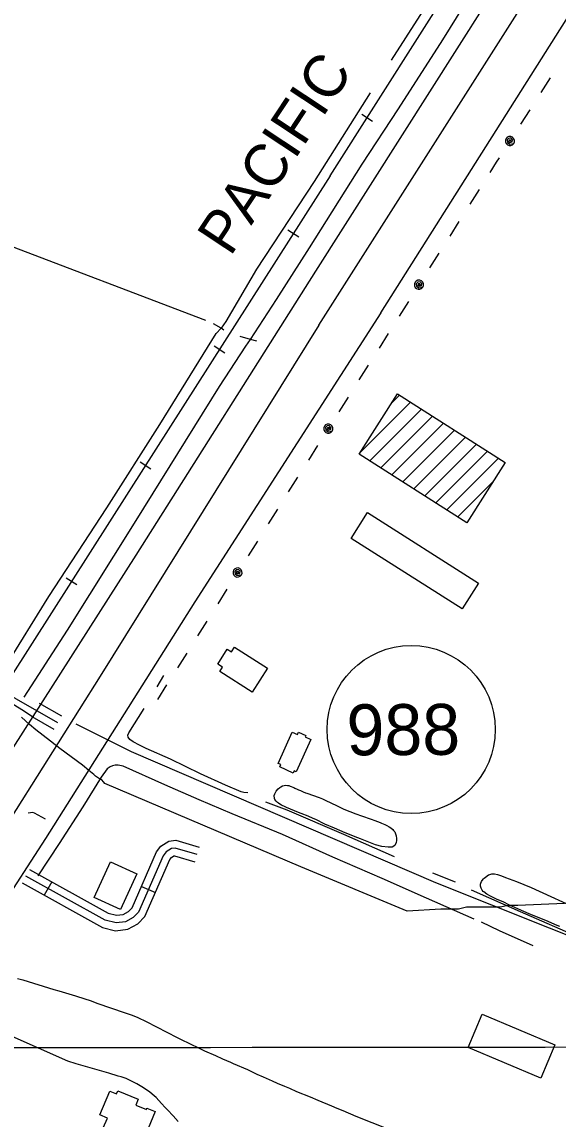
# Model space of a CAD drawing. Extents: x 3297716 to 3335574, y 688621 to 713991.
# Drawn here: x 3316006 to 3317059, y 696901 to 699056 of the extents above; entities that cross this region are included whole.
import ezdxf

# ---------------------------------------------------------------- set-up
doc = ezdxf.new("R2010")
doc.units = 0
for name, color, linetype in [('V-BLDG-OTLN', 7, 'Continuous'), ('V-DTCH-CNTR', 7, 'Continuous'), ('V-GRID-MAJR', 7, 'Continuous'), ('V-RAIL-IDEN', 7, 'Continuous'), ('V-RAIL-TRAK', 7, 'Continuous'), ('V-ROAD-CNTR', 7, 'Continuous'), ('V-ROAD-IDEN', 7, 'Continuous'), ('V-SITE-VEGE', 7, 'Continuous'), ('V-TOPO-SHOR', 7, 'Continuous'), ('V-UTIL-LINE', 7, 'Continuous')]:
    doc.layers.add(name, color=color, linetype=linetype)

msp = doc.modelspace()

# ---------------------------------------------------------------- linework, layer by layer
at = {"layer": 'V-BLDG-OTLN'}
for p, q in [((3316731.27204239, 698305.9358638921), (3316747.6817920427, 698322.3456135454)), ((3316669.098286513, 698208.4067689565), (3316769.2731691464, 698308.5816515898)), ((3316689.3876260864, 698193.3407694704), (3316790.8645462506, 698294.8176896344)), ((3316710.9788161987, 698179.5766205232), (3316812.4559233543, 698281.0537276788)), ((3316732.5700063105, 698165.8124715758), (3316834.0473004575, 698267.289765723)), ((3316754.1611964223, 698152.0483226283), (3316855.638677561, 698253.5258037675)), ((3316775.752386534, 698138.284173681), (3316877.230054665, 698239.7618418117)), ((3316797.343576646, 698124.5200247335), (3316898.8214317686, 698225.9978798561)), ((3316818.9347667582, 698110.7558757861), (3316920.4128088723, 698212.2339179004)), ((3316840.52595687, 698096.9917268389), (3316942.004185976, 698198.4699559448)), ((3316862.1171469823, 698083.2275778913), (3316930.2347406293, 698151.3451715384))]:
    msp.add_line(p, q, dxfattribs=at)
for points in [[(3316743.452, 698325.042), (3316954.9960000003, 698190.188), (3316879.676, 698072.034), (3316668.132, 698206.8910000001)], [(3316684.7600000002, 698091.734), (3316902.61, 697953.238), (3316870.399, 697902.571), (3316652.5470000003, 698041.067)], [(3316423.929, 697827.884), (3316488.73, 697786.41), (3316458.323, 697738.905), (3316394.8880000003, 697779.504), (3316400.397, 697788.112), (3316390.755, 697794.285), (3316409.525, 697823.61), (3316417.801, 697818.314)], [(3316509.083, 697599.3910000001), (3316537.126, 697660.927), (3316547.552, 697656.176), (3316549.606, 697660.681), (3316563.637, 697654.287), (3316562.3740000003, 697651.515), (3316573.699, 697646.354), (3316544.661, 697582.632), (3316540.894, 697584.348), (3316539.045, 697580.291), (3316512.4390000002, 697592.415), (3316514.494, 697596.9230000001)], [(3316148.139, 697335.6020000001), (3316180.074, 697405.875), (3316231.867, 697382.338), (3316199.931, 697312.0650000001)], [(3317052.444, 697046.582), (3317024.824, 696981.089), (3316882.023, 697041.313), (3316909.645, 697106.806)], [(3316241.561, 696852.1780000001), (3316166.147, 696883.287), (3316174.169, 696902.735), (3316159.583, 696908.752), (3316178.988, 696955.79), (3316192.083, 696950.388), (3316194.498, 696956.243), (3316234.651, 696939.681), (3316229.9220000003, 696928.218), (3316250.811, 696919.6), (3316251.901, 696922.242), (3316267.765, 696915.701)]]:
    msp.add_lwpolyline(points, close=True, dxfattribs=at)
at = {"layer": 'V-DTCH-CNTR'}
msp.add_lwpolyline([(3315880.656, 697773.436), (3315940.083, 697743.568), (3315964.886, 697730.395), (3316006.518, 697704.924), (3316029.396, 697690.1730000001)], dxfattribs=at)
at = {"layer": 'V-GRID-MAJR'}
msp.add_spline([(3301847.299, 697030.213), (3307100.789, 697033.652), (3312354.279, 697037.855), (3317607.768, 697042.821), (3322861.257, 697048.552), (3328114.745, 697055.047), (3333368.231, 697062.306), (3333368.232, 697062.306)], degree=3, dxfattribs=at)
at = {"layer": 'V-RAIL-TRAK'}
for points in [[(3316611.7267391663, 698753.459466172), (3318304.395353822, 701417.0261390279), (3318944.221074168, 702423.1611267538), (3319364.59423342, 703087.1717987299)], [(3316611.7267391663, 698753.459466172), (3318304.395353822, 701417.0261390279)], [(3316673.583615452, 698874.103224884), (3316694.6835732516, 698860.6942517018)], [(3316611.7267391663, 698753.459466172), (3316216.484529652, 698133.13670682), (3315831.835298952, 697530.2589125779), (3315375.650211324, 696817.2333386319), (3315094.43777375, 696366.7392396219), (3314883.240196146, 696034.9249032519), (3314608.5967454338, 695612.7087476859), (3314448.5060656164, 695352.3432684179), (3314153.005656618, 694886.194200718), (3313865.1192323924, 694438.230096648), (3313614.186734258, 694040.9038913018), (3313597.2827680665, 694014.3029445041)], [(3316549.726863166, 698632.8897073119), (3316528.642905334, 698646.322680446)], [(3316404.642153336, 698405.183162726), (3316383.5581955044, 698418.6171358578)], [(3316259.557443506, 698177.47661814), (3316238.473485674, 698190.9105912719)], [(3316114.359733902, 697949.8330734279), (3316093.284776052, 697963.2800465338)]]:
    msp.add_lwpolyline(points, dxfattribs=at)
at = {"layer": 'V-ROAD-CNTR'}
for p, q in [((3316064.939832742, 697366.841239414), (3316050.367861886, 697340.6182918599)), ((3316241.1344803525, 697357.7612575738), (3316268.6104254, 697345.7162816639))]:
    msp.add_line(p, q, dxfattribs=at)
for points in [[(3316710.9425407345, 698484.2110046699), (3317418.1351263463, 699604.00376508), (3317817.826326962, 700229.9425131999), (3317882.66719728, 700321.2923304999)], [(3317647.035668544, 700239.3224944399), (3317471.826018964, 699965.282042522), (3317196.0515705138, 699531.4479101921), (3316582.428797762, 698566.326840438)], [(3316589.13978434, 698460.0620529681), (3317248.945464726, 699497.8209774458), (3317524.67791326, 699931.58810991), (3317699.8435629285, 700205.559561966)], [(3316582.428797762, 698566.326840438), (3316230.2105022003, 698008.517956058), (3315953.017056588, 697575.598821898), (3315436.8320889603, 696762.181448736), (3315027.348907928, 696122.5277280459), (3314649.0166645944, 695523.0519269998), (3314444.2420741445, 695203.048567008), (3314172.940616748, 694779.107414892), (3313903.134156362, 694354.3372644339), (3313688.358585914, 694014.3959443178)], [(3316710.9425407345, 698484.2110046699), (3316345.7712710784, 697916.911139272), (3316052.4498577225, 697451.6370698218), (3315775.119412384, 697023.8749253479), (3315538.33688595, 696653.2256666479), (3315255.82745097, 696187.9475972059), (3314990.95798071, 695780.7644115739), (3314661.865638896, 695266.281440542), (3314336.961288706, 694761.4614501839), (3314014.8019330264, 694257.5944579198), (3313864.857232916, 694014.5759439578)], [(3316589.13978434, 698460.0620529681), (3316159.9316427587, 697770.7664315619), (3315870.833220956, 697312.4003482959), (3315491.62197938, 696720.968531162), (3315062.469837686, 696049.621873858), (3314577.4498077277, 695292.1393888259), (3314229.656503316, 694736.435500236), (3313961.373039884, 694319.8113334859), (3313768.8214249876, 694014.4779441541)], [(3316077.208808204, 697679.2036146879), (3315913.798135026, 697771.6904297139), (3315863.0552365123, 697800.2343726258), (3315815.7483311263, 697819.7063336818), (3315210.9775406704, 698068.7288356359), (3314786.047390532, 698250.415472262), (3314696.2335717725, 698287.9449502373)], [(3316084.596793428, 697692.2575885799), (3316041.082880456, 697716.8855393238)], [(3316069.82082298, 697666.149640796), (3316026.306910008, 697690.7775915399)], [(3318232.3634978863, 696770.316432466), (3317577.629807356, 697050.0018730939), (3317151.6366593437, 697231.8875093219), (3316818.760325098, 697364.846243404), (3316221.7315191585, 697621.951729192), (3316112.721737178, 697676.0476209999)], [(3316350.123262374, 697420.5541319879), (3316307.357347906, 697432.946107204), (3316299.8763628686, 697432.1451088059), (3316289.7103832, 697425.7991214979), (3316283.80539501, 697417.7391376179), (3316235.2434921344, 697306.9623591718), (3316225.057512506, 697296.5873799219), (3316209.547543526, 697288.124396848), (3316191.3455799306, 697285.8454014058), (3316170.0066226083, 697291.300390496), (3316013.947934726, 697378.0152170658)], [(3316021.233920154, 697391.127190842), (3316175.598611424, 697305.3533623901), (3316192.304578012, 697301.0823709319), (3316204.8605529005, 697302.6543677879), (3316215.9155307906, 697308.687355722), (3316222.6105174, 697315.5063420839), (3316270.73042116, 697425.27312255), (3316279.317403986, 697436.994099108), (3316294.85537291, 697446.69307971), (3316308.6963452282, 697448.175076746), (3316354.2982540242, 697434.961103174)], [(3316006.661949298, 697364.9032432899), (3316164.414633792, 697277.247418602), (3316190.3865818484, 697270.60843188), (3316214.2345341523, 697273.5944259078), (3316234.199494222, 697284.4874041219), (3316247.8764668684, 697298.4183762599), (3316296.8803688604, 697410.2051526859), (3316300.1033624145, 697414.604143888), (3316304.8973528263, 697417.597137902), (3316306.018350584, 697417.717137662), (3316345.948270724, 697406.1471608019)]]:
    msp.add_lwpolyline(points, dxfattribs=at)
at = {"layer": 'V-ROAD-IDEN'}
msp.add_circle((3316770.6344819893, 697665.7797525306), 164.99966999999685, dxfattribs=at)
at = {"layer": 'V-SITE-VEGE'}
msp.add_lwpolyline([(3316589.801, 697532.442), (3316596.6410000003, 697529.675), (3316601.693, 697527.34), (3316625.0470000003, 697515.652), (3316631.4420000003, 697512.586), (3316637.984, 697509.67), (3316661.62, 697500.356), (3316673.203, 697496.589), (3316691.7770000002, 697490.052), (3316699.356, 697487.292), (3316709.7600000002, 697483.216), (3316711.99, 697482.194), (3316718.679, 697479.427), (3316722.845, 697477.385), (3316727.4590000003, 697474.75), (3316730.287, 697472.843), (3316734.61, 697469.466), (3316736.106, 697467.698), (3316738.201, 697464.897), (3316740.005, 697461.204), (3316741.221, 697456.916), (3316741.852, 697451.585), (3316741.879, 697448.027), (3316741.318, 697443.726), (3316738.395, 697437.924), (3316733.378, 697435.072), (3316728.636, 697434.742), (3316725.526, 697434.719), (3316712.6210000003, 697436.108), (3316700.739, 697439.577), (3316674.137, 697449.612), (3316670.866, 697451.071), (3316665.515, 697453.256), (3316640.843, 697462.857), (3316619.882, 697471.895), (3316601.296, 697480.207), (3316583.001, 697488.9670000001), (3316578.393, 697490.859), (3316567.983, 697495.676), (3316554.313, 697500.761), (3316549.258, 697502.801), (3316526.0670000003, 697512.711), (3316522.944, 697514.172), (3316516.251, 697517.532), (3316512.9760000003, 697519.435), (3316509.998, 697521.337), (3316508.21, 697522.66), (3316505.673, 697525.014), (3316502.98, 697528.551), (3316501.927, 697530.6190000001), (3316501.292, 697536.394), (3316502.603, 697539.812), (3316505.237, 697544.425), (3316509.4960000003, 697549.645), (3316512.441, 697552.184), (3316514.6550000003, 697553.534), (3316518.2, 697555.191), (3316520.863, 697555.951), (3316523.5270000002, 697556.414), (3316527.826, 697556.149), (3316530.4990000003, 697555.576), (3316533.024, 697554.706), (3316539.862, 697551.789), (3316542.3910000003, 697550.4720000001), (3316546.557, 697548.578), (3316549.379, 697547.56), (3316553.096, 697545.809), (3316558.747, 697543.331), (3316562.9080000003, 697541.731), (3316565.585, 697540.564)], close=True, dxfattribs=at)
for points in [[(3317062.393, 697278.67), (3317057.279, 697280.743), (3317034.683, 697290.784), (3317020.038, 697296.66), (3317002.3910000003, 697304.098), (3316991.628, 697308.243), (3316962.326, 697321.752), (3316952.616, 697326.433), (3316938.143, 697332.835), (3316926.49, 697338.558), (3316919.248, 697342.551), (3316913.235, 697346.729), (3316911.642, 697347.9500000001), (3316909.8680000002, 697350.051), (3316907.554, 697353.9010000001), (3316906.64, 697358.47), (3316906.79, 697361.991), (3316907.302, 697364.28), (3316908.336, 697367.103), (3316909.903, 697369.579), (3316912.342, 697372.585), (3316913.917, 697374.004), (3316916.54, 697376.134), (3316922.492, 697380.224), (3316924.948, 697381.297), (3316928.986, 697382.383), (3316931.448, 697382.577), (3316934.264, 697382.422), (3316939.9020000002, 697381.232), (3316947.838, 697378.649), (3316955.7800000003, 697375.1900000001), (3316977.129, 697367.074), (3317005.7120000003, 697355.669), (3317105.9760000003, 697309.773)], [(3315997.455, 697176.4890000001), (3316007.88, 697173.868), (3316068.92, 697155.419), (3316078.964, 697152.794), (3316111.801, 697143.01), (3316129.576, 697136.971), (3316140.396, 697133.579), (3316155.471, 697127.906), (3316206.87, 697110.161), (3316222.717, 697104.4940000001), (3316233.928, 697099.949), (3316250.1750000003, 697092.357), (3316311.307, 697061.191), (3316320.595, 697056.245), (3316333.747, 697049.7880000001), (3316355.798, 697039.152), (3316364.693, 697034.978), (3316386.35, 697025.496), (3316399.889, 697019.0430000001), (3316415.745, 697012.219), (3316421.16, 697009.557), (3316449.003, 696997.807), (3316467.568, 696989.079), (3316479.946, 696983.385), (3316497.348, 696975.804), (3316507.403, 696971.2490000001), (3316522.096, 696965.189), (3316531.7600000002, 696961.402), (3316545.685, 696954.951), (3316571.975, 696944.346), (3316587.056, 696937.903), (3316614.123, 696926.535), (3316624.563, 696921.984), (3316636.161, 696917.444), (3316661.683, 696906.448), (3316724.696, 696881.8470000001)], [(3316312.89, 696895.8250000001), (3316303.173, 696906.933), (3316292.294, 696918.806), (3316287.634, 696923.397), (3316280.636, 696931.442), (3316269.7600000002, 696942.927), (3316262.387, 696949.812), (3316256.96, 696954.015), (3316241.849, 696964.312), (3316232.171, 696970.0260000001), (3316217.472, 696977.243), (3316210.896, 696980.28), (3316201.233, 696983.6780000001), (3316195.055, 696985.175), (3316176.895, 696990.828), (3316113.167, 697009.229), (3316096.341, 697014.247), (3315987.482, 697063.083)]]:
    msp.add_lwpolyline(points, dxfattribs=at)
at = {"layer": 'V-TOPO-SHOR'}
for p, q in [((3316367.588, 698469.484), (3315785.713, 698690.2760000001)), ((3316397.7490000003, 698454.365), (3316382.475, 698462.586)), ((3316403.002, 698450.339), (3316397.7490000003, 698454.365)), ((3316271.722, 697749.823), (3316285.099, 697771.855)), ((3316812.181, 697384.457), (3316856.792, 697366.503))]:
    msp.add_line(p, q, dxfattribs=at)
for points in [[(3316732.096, 698980.537), (3316822.365, 699122.13), (3316886.132, 699232.2880000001), (3316912.8680000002, 699278.9990000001), (3316921.1890000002, 699290.023)], [(3316455.2260000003, 698431.9400000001), (3316505.873, 698510.569), (3316571.037, 698611.854), (3316674.1350000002, 698776.2880000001), (3316745.594, 698884.7220000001), (3316832.878, 699020.476), (3316928.216, 699174.725), (3316969.412, 699246.3640000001), (3316983.957, 699270.9990000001)], [(3316689.935, 698916.214), (3316580.12, 698741.8470000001), (3316466.812, 698570.233), (3316406.81, 698467.3910000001), (3316397.7490000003, 698454.365)], [(3315879.401, 697800.351), (3315915.583, 697785.269), (3315938.514, 697778.202), (3315950.1, 697776.447), (3315960.473, 697778.493), (3315968.2060000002, 697782.099), (3315973.551, 697788.4500000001), (3316058.965, 697927.224), (3316172.985, 698101.153), (3316277.329, 698264.9130000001), (3316387.485, 698443.341), (3316397.7490000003, 698454.365)], [(3316011.099, 697729.496), (3316095.913, 697860.7710000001), (3316230.526, 698076.647), (3316394.057, 698339.403), (3316445.7260000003, 698418.493), (3316455.2260000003, 698431.9400000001)], [(3316467.6210000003, 698428.587), (3316455.2260000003, 698431.9400000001), (3316434.998, 698437.416)], [(3316449.699, 697541.154), (3316442.082, 697542.088), (3316436.639, 697543.63), (3316406.0130000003, 697556.745), (3316356.847, 697578.72), (3316298.0470000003, 697607.5380000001), (3316250.072, 697628.731), (3316236.883, 697635.255), (3316225.078, 697641.6900000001), (3316218.328, 697646.186), (3316215.1350000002, 697650.511), (3316214.115, 697654.851), (3316216.258, 697659.213), (3316246.341, 697707.351)], [(3316205.186, 697593.587), (3316195.622, 697595.795), (3316189.431, 697595.752), (3316183.875, 697594.633), (3316179.58, 697592.809), (3316174.046, 697588.459), (3316162.139, 697572.22), (3316125.857, 697513.981), (3316079.5330000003, 697441.941), (3316037.363, 697378.635)], [(3316893.828, 697293.53), (3316800.681, 697334.433), (3316713.2600000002, 697373.116), (3316616.873, 697415.394), (3316517.67, 697459.484), (3316418.9220000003, 697500.348), (3316354.094, 697527.991), (3316286.8850000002, 697556.909), (3316205.186, 697593.587)], [(3316737.437, 697415.585), (3316638.61, 697459.529), (3316527.207, 697507.235), (3316485.199, 697523.431)], [(3316052.858, 697489.827), (3316031.415, 697501.339), (3316027.5470000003, 697502.658), (3316018.941, 697501.429)], [(3316888.505, 697350.876), (3316984.387, 697308.1900000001), (3317104.2290000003, 697255.878)], [(3317010.112, 697240.946), (3316943.867, 697270.625), (3316908.631, 697287.1730000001)]]:
    msp.add_lwpolyline(points, dxfattribs=at)
at = {"layer": 'V-UTIL-LINE'}
for points in [[(3317043.514, 698945.465), (3317025.168, 698916.84)], [(3317003.5840000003, 698883.1630000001), (3316985.238, 698854.5380000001)], [(3316964.198, 698821.708), (3316967.073, 698821.81), (3316965.6720000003, 698823.667), (3316962.931, 698823.501), (3316961.633, 698820.876), (3316964.404, 698818.909), (3316969.007, 698819.799), (3316969.603, 698824.024), (3316966.3540000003, 698827.643), (3316961.838, 698826.889), (3316958.667, 698823.738), (3316959.2460000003, 698818.9500000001), (3316963.699, 698815.712), (3316971.775, 698816.8520000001), (3316973.056, 698820.121), (3316972.99, 698823.632), (3316971.5840000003, 698826.85), (3316969.054, 698829.285), (3316965.785, 698830.567), (3316962.273, 698830.5), (3316959.055, 698829.094), (3316956.62, 698826.564), (3316955.339, 698823.295), (3316955.406, 698819.784), (3316956.811, 698816.566), (3316959.341, 698814.131), (3316962.61, 698812.849), (3316966.122, 698812.916), (3316969.34, 698814.322), (3316971.775, 698816.8520000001)], [(3316943.15, 698788.868), (3316937.619, 698780.238), (3316924.9560000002, 698760.1460000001)], [(3316903.628, 698726.306), (3316885.4990000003, 698697.542)], [(3316864.1720000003, 698663.703), (3316846.043, 698634.939)], [(3316824.715, 698601.099), (3316806.586, 698572.335)], [(3316785.795, 698539.348), (3316788.669, 698539.4720000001), (3316787.254, 698541.319), (3316784.515, 698541.132), (3316783.237, 698538.497), (3316786.023, 698536.551), (3316790.6180000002, 698537.476), (3316791.183, 698541.706), (3316787.907, 698545.3), (3316783.396, 698544.511), (3316780.2490000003, 698541.337), (3316780.865, 698536.552), (3316785.342, 698533.349), (3316793.409, 698534.549), (3316794.666, 698537.828), (3316794.572, 698541.339), (3316793.142, 698544.546), (3316790.594, 698546.962), (3316787.315, 698548.219), (3316783.804, 698548.125), (3316780.597, 698546.6950000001), (3316778.181, 698544.147), (3316776.924, 698540.868), (3316777.018, 698537.358), (3316778.448, 698534.15), (3316780.9960000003, 698531.734), (3316784.275, 698530.4770000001), (3316787.786, 698530.571), (3316790.9930000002, 698532.001), (3316793.409, 698534.549)], [(3316764.997, 698506.348), (3316746.8680000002, 698477.584)], [(3316725.54, 698443.7440000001), (3316707.411, 698414.98)], [(3316686.0840000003, 698381.1410000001), (3316667.955, 698352.377)], [(3316646.627, 698318.537), (3316628.498, 698289.773)], [(3316607.708, 698256.7880000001), (3316610.582, 698256.911), (3316609.167, 698258.758), (3316606.427, 698258.571), (3316605.15, 698255.937), (3316607.935, 698253.991), (3316612.531, 698254.916), (3316613.095, 698259.145), (3316609.819, 698262.74), (3316605.309, 698261.951), (3316602.162, 698258.7760000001), (3316602.7770000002, 698253.992), (3316607.255, 698250.7880000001), (3316615.321, 698251.9890000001), (3316616.578, 698255.268), (3316616.485, 698258.779), (3316615.055, 698261.986), (3316612.506, 698264.402), (3316609.227, 698265.659), (3316605.717, 698265.5650000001), (3316602.509, 698264.135), (3316600.094, 698261.587), (3316598.8370000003, 698258.308), (3316598.93, 698254.797), (3316600.36, 698251.59), (3316602.909, 698249.174), (3316606.188, 698247.917), (3316609.698, 698248.011), (3316612.906, 698249.441), (3316615.321, 698251.9890000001)], [(3316586.9080000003, 698223.786), (3316568.779, 698195.022)], [(3316547.451, 698161.182), (3316529.322, 698132.4180000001)], [(3316507.995, 698098.579), (3316489.866, 698069.8150000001)], [(3316468.538, 698035.975), (3316450.409, 698007.211)], [(3316429.62, 697974.228), (3316432.495, 697974.351), (3316431.079, 697976.198), (3316428.34, 697976.011), (3316427.062, 697973.377), (3316429.848, 697971.431), (3316434.444, 697972.356), (3316435.008, 697976.585), (3316431.732, 697980.18), (3316427.222, 697979.3910000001), (3316424.074, 697976.216), (3316424.69, 697971.432), (3316429.167, 697968.228), (3316437.234, 697969.429), (3316438.491, 697972.708), (3316438.397, 697976.219), (3316436.967, 697979.426), (3316434.419, 697981.8420000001), (3316431.14, 697983.099), (3316427.63, 697983.005), (3316424.4220000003, 697981.5750000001), (3316422.006, 697979.027), (3316420.7490000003, 697975.748), (3316420.843, 697972.237), (3316422.273, 697969.03), (3316424.821, 697966.6140000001), (3316428.1, 697965.357), (3316431.611, 697965.451), (3316434.818, 697966.881), (3316437.234, 697969.429)], [(3316408.819, 697941.224), (3316390.69, 697912.46)], [(3316369.362, 697878.62), (3316351.233, 697849.856)], [(3316329.906, 697816.017), (3316311.7770000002, 697787.253)], [(3316290.449, 697753.4130000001), (3316272.3200000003, 697724.65)], [(3317071.183, 697324.084), (3316979.7660000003, 697320.341), (3316970.313, 697320.33), (3316967.167, 697320.328), (3316960.857, 697320.322), (3316945.098, 697316.679), (3316932.4990000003, 697316.664), (3316907.279, 697316.64), (3316878.917, 697316.611), (3316863.1550000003, 697312.968), (3316856.845, 697312.962), (3316850.556, 697312.956), (3316844.2460000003, 697312.949), (3316841.102, 697312.9450000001), (3316828.483, 697312.933), (3316762.285, 697309.216), (3316554.159, 697396.299), (3316169.428, 697559.567), (3316166.2800000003, 697563.2170000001), (3316163.132, 697566.8420000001), (3316156.818, 697570.465), (3316150.507, 697574.11), (3316147.357, 697577.735), (3316137.895, 697585.006), (3316125.285, 697595.9010000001), (3316081.126, 697628.583), (3316071.665, 697635.878), (3316062.205, 697643.101), (3316033.779, 697664.89), (3316021.169, 697675.835), (3316005.389, 697690.355)]]:
    msp.add_lwpolyline(points, dxfattribs=at)

# ---------------------------------------------------------------- texts
at = {"layer": 'V-RAIL-IDEN'}
msp.add_text('PACIFIC', height=82.99983200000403, rotation=56.488966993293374, dxfattribs=at).set_placement((3316415.555487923, 698593.1241679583))
at = {"layer": 'V-ROAD-IDEN'}
msp.add_text('988', height=100.00040199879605, rotation=0.3243665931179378, dxfattribs=at).set_placement((3316643.754735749, 697615.0608539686))

doc.saveas('drawing.dxf')
